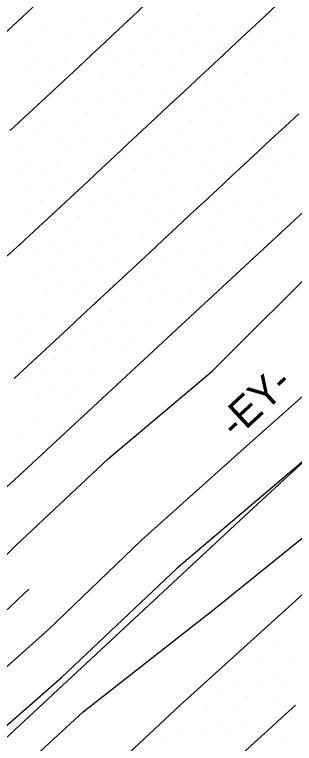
# Model space of a CAD drawing. Extents: x 1548934 to 1561348, y 809680 to 824075.
# Drawn here: x 1552002.8 to 1552040.6, y 810879.7 to 810978.1 of the extents above; entities that cross this region are included whole.
import ezdxf

# ---------------------------------------------------------------- set-up
doc = ezdxf.new("R2010")
doc.units = 0
for name, color, linetype in [('E_NCDOT_Horizontal_Alignment', 7, 'Continuous'), ('E_NCDOT_Vertical_Profile_Ground_Line', 7, 'Continuous'), ('Exist DTM Scan Elevation Point', 7, 'Continuous'), ('Exist Guardrail Cable Guide Rail', 7, 'Continuous'), ('P_RDY_Terminator_Cell', 7, 'Continuous'), ('PH Exist DTM Breakline', 7, 'Continuous')]:
    doc.layers.add(name, color=color, linetype=linetype)

msp = doc.modelspace()

# ---------------------------------------------------------------- linework, layer by layer
at = {"layer": 'E_NCDOT_Vertical_Profile_Ground_Line'}
for points in [[(1551916.371, 810897.058), (1551938.535, 810917.275), (1551960.652, 810937.518), (1551982.56, 810958.014), (1552004.504, 810978.339), (1552026.319, 810998.917), (1552048.088, 811019.511), (1552069.812, 811040.132), (1552091.656, 811060.693), (1552113.491, 811081.331), (1552135.259, 811101.951), (1552157.034, 811122.672), (1552170.309, 811135.33)], [(1551914.384, 810835.022), (1551936.744, 810855.141), (1551959.052, 810875.312), (1551981.204, 810895.541), (1552003.401, 810915.836), (1552025.394, 810936.238), (1552047.401, 810956.625), (1552069.375, 810977.048), (1552091.258, 810997.731), (1552113.074, 811018.285), (1552134.788, 811038.984), (1552156.584, 811059.597), (1552178.385, 811080.204), (1552200.189, 811100.809)], [(1551914.733, 810783.326), (1551936.975, 810803.465), (1551959.182, 810823.64), (1551981.364, 810843.843), (1552003.226, 810864.385), (1552025.148, 810884.865), (1552043.694, 810901.636), (1552062.107, 810918.548), (1552080.398, 810935.59), (1552098.623, 810952.701), (1552117.113, 810969.532), (1552135.352, 810986.629), (1552153.57, 811003.748), (1552171.877, 811020.773), (1552190.026, 811037.966), (1552208.08, 811055.241), (1552226.135, 811072.468)]]:
    msp.add_lwpolyline(points, dxfattribs=at)
at = {"layer": 'Exist DTM Scan Elevation Point'}
for p, q in [((1552008.269, 810977.668), (1552008.269, 810977.668)), ((1552011.795, 810977.4), (1552011.795, 810977.4)), ((1552015.319, 810977.132), (1552015.319, 810977.132)), ((1552027.791, 810977.958), (1552027.791, 810977.958)), ((1552031.316, 810977.69), (1552031.316, 810977.69)), ((1552034.841, 810977.423), (1552034.841, 810977.423)), ((1552038.366, 810977.155), (1552038.366, 810977.155)), ((1552018.844, 810976.864), (1552018.844, 810976.864)), ((1552022.369, 810976.597), (1552022.369, 810976.597)), ((1552025.894, 810976.329), (1552025.894, 810976.329)), ((1552006.373, 810976.039), (1552006.373, 810976.039)), ((1552009.898, 810975.771), (1552009.898, 810975.771)), ((1552013.423, 810975.503), (1552013.423, 810975.503)), ((1552016.948, 810975.235), (1552016.948, 810975.235)), ((1552029.42, 810976.061), (1552029.42, 810976.061)), ((1552032.945, 810975.794), (1552032.945, 810975.794)), ((1552036.47, 810975.526), (1552036.47, 810975.526)), ((1552039.995, 810975.258), (1552039.995, 810975.258)), ((1552004.477, 810974.41), (1552004.477, 810974.41)), ((1552008.002, 810974.142), (1552008.002, 810974.142)), ((1552020.473, 810974.968), (1552020.473, 810974.968)), ((1552023.998, 810974.7), (1552023.998, 810974.7)), ((1552027.523, 810974.432), (1552027.523, 810974.432)), ((1552031.048, 810974.165), (1552031.048, 810974.165)), ((1552011.526, 810973.874), (1552011.526, 810973.874)), ((1552015.052, 810973.607), (1552015.052, 810973.607)), ((1552018.577, 810973.339), (1552018.577, 810973.339)), ((1552034.574, 810973.897), (1552034.574, 810973.897)), ((1552038.099, 810973.629), (1552038.099, 810973.629)), ((1552006.105, 810972.513), (1552006.105, 810972.513)), ((1552009.63, 810972.245), (1552009.63, 810972.245)), ((1552022.102, 810973.071), (1552022.102, 810973.071)), ((1552025.627, 810972.804), (1552025.627, 810972.804)), ((1552029.152, 810972.536), (1552029.152, 810972.536)), ((1552032.677, 810972.268), (1552032.677, 810972.268)), ((1552013.155, 810971.977), (1552013.155, 810971.977)), ((1552016.68, 810971.71), (1552016.68, 810971.71)), ((1552020.205, 810971.442), (1552020.205, 810971.442)), ((1552023.731, 810971.175), (1552023.731, 810971.175)), ((1552036.202, 810972), (1552036.202, 810972)), ((1552039.727, 810971.733), (1552039.727, 810971.733)), ((1552004.209, 810970.885), (1552004.209, 810970.885)), ((1552007.734, 810970.617), (1552007.734, 810970.617)), ((1552011.259, 810970.349), (1552011.259, 810970.349)), ((1552027.256, 810970.907), (1552027.256, 810970.907)), ((1552030.781, 810970.639), (1552030.781, 810970.639)), ((1552034.306, 810970.371), (1552034.306, 810970.371)), ((1552014.784, 810970.081), (1552014.784, 810970.081)), ((1552018.309, 810969.813), (1552018.309, 810969.813)), ((1552021.834, 810969.546), (1552021.834, 810969.546)), ((1552025.359, 810969.278), (1552025.359, 810969.278)), ((1552037.831, 810970.104), (1552037.831, 810970.104)), ((1552005.837, 810968.988), (1552005.837, 810968.988)), ((1552009.362, 810968.72), (1552009.362, 810968.72)), ((1552012.888, 810968.452), (1552012.888, 810968.452)), ((1552028.884, 810969.01), (1552028.884, 810969.01)), ((1552032.41, 810968.743), (1552032.41, 810968.743)), ((1552035.935, 810968.475), (1552035.935, 810968.475)), ((1552039.46, 810968.207), (1552039.46, 810968.207)), ((1552003.941, 810967.359), (1552003.941, 810967.359)), ((1552016.412, 810968.184), (1552016.412, 810968.184)), ((1552019.938, 810967.917), (1552019.938, 810967.917)), ((1552023.463, 810967.649), (1552023.463, 810967.649)), ((1552026.988, 810967.381), (1552026.988, 810967.381)), ((1552007.466, 810967.091), (1552007.466, 810967.091)), ((1552010.991, 810966.823), (1552010.991, 810966.823)), ((1552014.516, 810966.555), (1552014.516, 810966.555)), ((1552018.041, 810966.288), (1552018.041, 810966.288)), ((1552030.513, 810967.114), (1552030.513, 810967.114)), ((1552034.038, 810966.846), (1552034.038, 810966.846)), ((1552037.564, 810966.578), (1552037.564, 810966.578)), ((1552005.57, 810965.462), (1552005.57, 810965.462)), ((1552021.567, 810966.02), (1552021.567, 810966.02)), ((1552025.092, 810965.752), (1552025.092, 810965.752)), ((1552028.617, 810965.485), (1552028.617, 810965.485)), ((1552009.095, 810965.194), (1552009.095, 810965.194)), ((1552012.62, 810964.926), (1552012.62, 810964.926)), ((1552016.145, 810964.659), (1552016.145, 810964.659)), ((1552019.67, 810964.391), (1552019.67, 810964.391)), ((1552032.142, 810965.217), (1552032.142, 810965.217)), ((1552035.667, 810964.949), (1552035.667, 810964.949)), ((1552039.192, 810964.682), (1552039.192, 810964.682)), ((1552003.673, 810963.833), (1552003.673, 810963.833)), ((1552007.198, 810963.565), (1552007.198, 810963.565)), ((1552010.724, 810963.298), (1552010.724, 810963.298)), ((1552023.195, 810964.124), (1552023.195, 810964.124)), ((1552026.72, 810963.856), (1552026.72, 810963.856)), ((1552030.246, 810963.588), (1552030.246, 810963.588)), ((1552033.771, 810963.32), (1552033.771, 810963.32)), ((1552014.249, 810963.03), (1552014.249, 810963.03)), ((1552017.774, 810962.762), (1552017.774, 810962.762)), ((1552021.299, 810962.495), (1552021.299, 810962.495)), ((1552037.296, 810963.053), (1552037.296, 810963.053)), ((1552005.302, 810961.936), (1552005.302, 810961.936)), ((1552008.827, 810961.669), (1552008.827, 810961.669)), ((1552012.352, 810961.401), (1552012.352, 810961.401)), ((1552024.824, 810962.227), (1552024.824, 810962.227)), ((1552028.349, 810961.959), (1552028.349, 810961.959)), ((1552031.874, 810961.691), (1552031.874, 810961.691)), ((1552035.4, 810961.424), (1552035.4, 810961.424)), ((1552015.878, 810961.133), (1552015.878, 810961.133)), ((1552019.403, 810960.866), (1552019.403, 810960.866)), ((1552022.928, 810960.598), (1552022.928, 810960.598)), ((1552026.453, 810960.33), (1552026.453, 810960.33)), ((1552038.925, 810961.157), (1552038.925, 810961.157)), ((1552003.406, 810960.308), (1552003.406, 810960.308)), ((1552006.931, 810960.04), (1552006.931, 810960.04)), ((1552010.456, 810959.772), (1552010.456, 810959.772)), ((1552013.981, 810959.504), (1552013.981, 810959.504)), ((1552029.978, 810960.063), (1552029.978, 810960.063)), ((1552033.503, 810959.795), (1552033.503, 810959.795)), ((1552037.029, 810959.528), (1552037.029, 810959.528)), ((1552005.034, 810958.411), (1552005.034, 810958.411)), ((1552017.506, 810959.237), (1552017.506, 810959.237)), ((1552021.031, 810958.969), (1552021.031, 810958.969)), ((1552024.556, 810958.701), (1552024.556, 810958.701)), ((1552028.082, 810958.434), (1552028.082, 810958.434)), ((1552040.555, 810959.261), (1552040.555, 810959.261)), ((1552008.56, 810958.143), (1552008.56, 810958.143)), ((1552012.085, 810957.876), (1552012.085, 810957.876)), ((1552015.61, 810957.608), (1552015.61, 810957.608)), ((1552031.607, 810958.166), (1552031.607, 810958.166)), ((1552035.133, 810957.899), (1552035.133, 810957.899)), ((1552038.658, 810957.632), (1552038.658, 810957.632)), ((1552003.138, 810956.782), (1552003.138, 810956.782)), ((1552006.663, 810956.514), (1552006.663, 810956.514)), ((1552019.135, 810957.34), (1552019.135, 810957.34)), ((1552022.66, 810957.072), (1552022.66, 810957.072)), ((1552026.185, 810956.805), (1552026.185, 810956.805)), ((1552029.71, 810956.537), (1552029.71, 810956.537)), ((1552010.188, 810956.247), (1552010.188, 810956.247)), ((1552013.713, 810955.979), (1552013.713, 810955.979)), ((1552017.239, 810955.711), (1552017.239, 810955.711)), ((1552020.764, 810955.443), (1552020.764, 810955.443)), ((1552033.236, 810956.27), (1552033.236, 810956.27)), ((1552036.762, 810956.003), (1552036.762, 810956.003)), ((1552040.288, 810955.736), (1552040.288, 810955.736)), ((1552004.767, 810954.885), (1552004.767, 810954.885)), ((1552008.292, 810954.618), (1552008.292, 810954.618)), ((1552024.289, 810955.176), (1552024.289, 810955.176)), ((1552027.814, 810954.908), (1552027.814, 810954.908)), ((1552031.34, 810954.641), (1552031.34, 810954.641)), ((1552011.817, 810954.35), (1552011.817, 810954.35)), ((1552015.342, 810954.082), (1552015.342, 810954.082)), ((1552018.867, 810953.815), (1552018.867, 810953.815)), ((1552022.392, 810953.547), (1552022.392, 810953.547)), ((1552034.866, 810954.374), (1552034.866, 810954.374)), ((1552038.391, 810954.107), (1552038.391, 810954.107)), ((1552002.871, 810953.256), (1552002.871, 810953.256)), ((1552006.396, 810952.989), (1552006.396, 810952.989)), ((1552009.921, 810952.721), (1552009.921, 810952.721)), ((1552013.446, 810952.453), (1552013.446, 810952.453)), ((1552025.918, 810953.279), (1552025.918, 810953.279)), ((1552029.443, 810953.012), (1552029.443, 810953.012)), ((1552032.969, 810952.745), (1552032.969, 810952.745)), ((1552036.495, 810952.478), (1552036.495, 810952.478)), ((1552016.971, 810952.186), (1552016.971, 810952.186)), ((1552020.496, 810951.918), (1552020.496, 810951.918)), ((1552024.021, 810951.65), (1552024.021, 810951.65)), ((1552040.021, 810952.211), (1552040.021, 810952.211)), ((1552004.499, 810951.36), (1552004.499, 810951.36)), ((1552008.024, 810951.092), (1552008.024, 810951.092)), ((1552011.549, 810950.824), (1552011.549, 810950.824)), ((1552015.075, 810950.557), (1552015.075, 810950.557)), ((1552027.547, 810951.383), (1552027.547, 810951.383)), ((1552031.073, 810951.116), (1552031.073, 810951.116)), ((1552034.599, 810950.849), (1552034.599, 810950.849)), ((1552038.125, 810950.582), (1552038.125, 810950.582)), ((1552018.6, 810950.289), (1552018.6, 810950.289)), ((1552022.125, 810950.021), (1552022.125, 810950.021)), ((1552025.65, 810949.754), (1552025.65, 810949.754)), ((1552006.128, 810949.463), (1552006.128, 810949.463)), ((1552009.653, 810949.196), (1552009.653, 810949.196)), ((1552013.178, 810948.928), (1552013.178, 810948.928)), ((1552016.703, 810948.66), (1552016.703, 810948.66)), ((1552029.176, 810949.487), (1552029.176, 810949.487)), ((1552032.702, 810949.22), (1552032.702, 810949.22)), ((1552036.228, 810948.953), (1552036.228, 810948.953)), ((1552004.232, 810947.834), (1552004.232, 810947.834)), ((1552007.757, 810947.567), (1552007.757, 810947.567)), ((1552020.229, 810948.393), (1552020.229, 810948.393)), ((1552023.754, 810948.125), (1552023.754, 810948.125)), ((1552027.28, 810947.858), (1552027.28, 810947.858)), ((1552030.806, 810947.591), (1552030.806, 810947.591)), ((1552011.282, 810947.299), (1552011.282, 810947.299)), ((1552014.807, 810947.031), (1552014.807, 810947.031)), ((1552018.332, 810946.764), (1552018.332, 810946.764)), ((1552034.332, 810947.324), (1552034.332, 810947.324)), ((1552005.86, 810945.938), (1552005.86, 810945.938)), ((1552009.385, 810945.67), (1552009.385, 810945.67)), ((1552021.858, 810946.496), (1552021.858, 810946.496)), ((1552025.384, 810946.229), (1552025.384, 810946.229)), ((1552028.909, 810945.962), (1552028.909, 810945.962)), ((1552032.435, 810945.695), (1552032.435, 810945.695)), ((1552012.911, 810945.402), (1552012.911, 810945.402)), ((1552016.436, 810945.135), (1552016.436, 810945.135)), ((1552019.961, 810944.867), (1552019.961, 810944.867)), ((1552023.487, 810944.6), (1552023.487, 810944.6)), ((1552003.964, 810944.309), (1552003.964, 810944.309)), ((1552007.489, 810944.041), (1552007.489, 810944.041)), ((1552011.014, 810943.773), (1552011.014, 810943.773)), ((1552027.013, 810944.333), (1552027.013, 810944.333)), ((1552030.539, 810944.066), (1552030.539, 810944.066)), ((1552014.54, 810943.506), (1552014.54, 810943.506)), ((1552018.065, 810943.238), (1552018.065, 810943.238)), ((1552021.591, 810942.971), (1552021.591, 810942.971)), ((1552025.117, 810942.704), (1552025.117, 810942.704)), ((1552005.593, 810942.412), (1552005.593, 810942.412)), ((1552009.118, 810942.144), (1552009.118, 810942.144)), ((1552012.643, 810941.877), (1552012.643, 810941.877)), ((1552028.643, 810942.437), (1552028.643, 810942.437)), ((1552003.696, 810940.783), (1552003.696, 810940.783)), ((1552016.169, 810941.609), (1552016.169, 810941.609)), ((1552019.694, 810941.342), (1552019.694, 810941.342)), ((1552023.22, 810941.075), (1552023.22, 810941.075)), ((1552026.746, 810940.808), (1552026.746, 810940.808)), ((1552007.221, 810940.515), (1552007.221, 810940.515)), ((1552010.747, 810940.248), (1552010.747, 810940.248)), ((1552014.272, 810939.98), (1552014.272, 810939.98)), ((1552017.798, 810939.713), (1552017.798, 810939.713)), ((1552005.325, 810938.887), (1552005.325, 810938.887)), ((1552021.324, 810939.446), (1552021.324, 810939.446)), ((1552024.85, 810939.179), (1552024.85, 810939.179)), ((1552008.85, 810938.619), (1552008.85, 810938.619)), ((1552012.376, 810938.352), (1552012.376, 810938.352)), ((1552015.902, 810938.084), (1552015.902, 810938.084)), ((1552019.427, 810937.817), (1552019.427, 810937.817)), ((1552003.429, 810937.258), (1552003.429, 810937.258)), ((1552006.954, 810936.99), (1552006.954, 810936.99)), ((1552010.479, 810936.723), (1552010.479, 810936.723)), ((1552022.954, 810937.55), (1552022.954, 810937.55)), ((1552014.005, 810936.455), (1552014.005, 810936.455)), ((1552017.531, 810936.188), (1552017.531, 810936.188)), ((1552021.057, 810935.921), (1552021.057, 810935.921)), ((1552005.058, 810935.361), (1552005.058, 810935.361)), ((1552008.583, 810935.094), (1552008.583, 810935.094)), ((1552012.109, 810934.827), (1552012.109, 810934.827)), ((1552015.635, 810934.559), (1552015.635, 810934.559)), ((1552019.161, 810934.293), (1552019.161, 810934.293)), ((1552003.161, 810933.732), (1552003.161, 810933.732)), ((1552006.687, 810933.465), (1552006.687, 810933.465)), ((1552010.212, 810933.198), (1552010.212, 810933.198)), ((1552013.738, 810932.931), (1552013.738, 810932.931)), ((1552004.79, 810931.836), (1552004.79, 810931.836)), ((1552017.264, 810932.663), (1552017.264, 810932.663)), ((1552008.316, 810931.569), (1552008.316, 810931.569)), ((1552011.842, 810931.302), (1552011.842, 810931.302)), ((1552015.368, 810931.035), (1552015.368, 810931.035)), ((1552002.894, 810930.207), (1552002.894, 810930.207)), ((1552006.42, 810929.94), (1552006.42, 810929.94)), ((1552009.945, 810929.673), (1552009.945, 810929.673)), ((1552013.471, 810929.406), (1552013.471, 810929.406)), ((1552004.523, 810928.311), (1552004.523, 810928.311)), ((1552008.049, 810928.044), (1552008.049, 810928.044)), ((1552011.575, 810927.777), (1552011.575, 810927.777)), ((1552006.153, 810926.415), (1552006.153, 810926.415)), ((1552009.679, 810926.148), (1552009.679, 810926.148)), ((1552004.256, 810924.786), (1552004.256, 810924.786)), ((1552007.782, 810924.519), (1552007.782, 810924.519)), ((1552011.308, 810924.252), (1552011.308, 810924.252)), ((1552005.886, 810922.89), (1552005.886, 810922.89)), ((1552009.412, 810922.623), (1552009.412, 810922.623)), ((1552003.989, 810921.261), (1552003.989, 810921.261)), ((1552007.515, 810920.994), (1552007.515, 810920.994)), ((1552005.619, 810919.365), (1552005.619, 810919.365)), ((1552003.723, 810917.736), (1552003.723, 810917.736)), ((1552040.295, 810894.523), (1552040.295, 810894.523)), ((1552038.398, 810892.893), (1552038.398, 810892.893)), ((1552036.502, 810891.264), (1552036.502, 810891.264)), ((1552040.027, 810890.997), (1552040.027, 810890.997)), ((1552034.606, 810889.635), (1552034.606, 810889.635)), ((1552038.13, 810889.368), (1552038.13, 810889.368)), ((1552032.709, 810888.007), (1552032.709, 810888.007)), ((1552036.234, 810887.739), (1552036.234, 810887.739)), ((1552039.759, 810887.471), (1552039.759, 810887.471)), ((1552030.813, 810886.378), (1552030.813, 810886.378)), ((1552034.338, 810886.11), (1552034.338, 810886.11)), ((1552037.863, 810885.842), (1552037.863, 810885.842)), ((1552028.917, 810884.749), (1552028.917, 810884.749)), ((1552032.441, 810884.481), (1552032.441, 810884.481)), ((1552035.966, 810884.213), (1552035.966, 810884.213)), ((1552039.491, 810883.945), (1552039.491, 810883.945)), ((1552027.02, 810883.12), (1552027.02, 810883.12)), ((1552030.546, 810882.852), (1552030.546, 810882.852)), ((1552034.07, 810882.584), (1552034.07, 810882.584)), ((1552037.595, 810882.316), (1552037.595, 810882.316)), ((1552025.124, 810881.491), (1552025.124, 810881.491)), ((1552028.649, 810881.223), (1552028.649, 810881.223)), ((1552032.174, 810880.956), (1552032.174, 810880.956)), ((1552035.699, 810880.687), (1552035.699, 810880.687)), ((1552023.227, 810879.862), (1552023.227, 810879.862)), ((1552039.224, 810880.42), (1552039.224, 810880.42))]:
    msp.add_line(p, q, dxfattribs=at)
at = {"layer": 'Exist Guardrail Cable Guide Rail'}
msp.add_lwpolyline([(1551944.464, 810828.676), (1551946.019, 810829.941), (1551957.572, 810839.546), (1551968.524, 810849.794), (1551979.549, 810859.965), (1551990.572, 810870.137), (1552001.557, 810880.351), (1552012.542, 810890.565), (1552023.534, 810900.771), (1552034.503, 810911.002), (1552045.539, 810921.16)], dxfattribs=at)
at = {"layer": 'P_RDY_Terminator_Cell'}
for points in [[(1552038.351, 810979.518), (1552036.525, 810977.811), (1552034.696, 810976.106), (1552032.868, 810974.401), (1552031.039, 810972.697), (1552029.211, 810970.992), (1552027.382, 810969.287), (1552025.554, 810967.582), (1552023.725, 810965.877), (1552021.897, 810964.172), (1552020.068, 810962.467), (1552018.24, 810960.762), (1552016.411, 810959.057), (1552014.583, 810957.353), (1552012.754, 810955.648), (1552010.926, 810953.943), (1552009.097, 810952.238), (1552007.263, 810950.54), (1552005.424, 810948.846), (1552003.586, 810947.151), (1552001.748, 810945.457)], [(1552002.235, 810962.479), (1552004.07, 810964.176), (1552005.906, 810965.874), (1552007.741, 810967.571), (1552009.576, 810969.269), (1552011.404, 810970.974), (1552013.231, 810972.682), (1552015.057, 810974.389), (1552016.883, 810976.097), (1552018.709, 810977.804), (1552020.535, 810979.511)], [(1552041.22, 810964.735), (1552039.389, 810963.032), (1552037.558, 810961.33), (1552035.727, 810959.628), (1552033.896, 810957.925), (1552032.065, 810956.223), (1552030.234, 810954.521), (1552028.403, 810952.819), (1552026.572, 810951.116), (1552024.741, 810949.414), (1552022.91, 810947.712), (1552021.08, 810946.009), (1552019.249, 810944.307), (1552017.418, 810942.605), (1552015.587, 810940.903), (1552013.756, 810939.2), (1552011.925, 810937.498), (1552010.094, 810935.796), (1552008.263, 810934.093), (1552006.432, 810932.391), (1552004.601, 810930.689), (1552002.77, 810928.987)], [(1552033.399, 810878.159), (1552035.243, 810879.847), (1552037.087, 810881.535), (1552038.931, 810883.223), (1552040.775, 810884.911)]]:
    msp.add_lwpolyline(points, dxfattribs=at)
at = {"layer": 'PH Exist DTM Breakline'}
for points in [[(1552003.011, 810906.433), (1552015.525, 810918.173), (1552029.543, 810929.993), (1552045.432, 810945.807), (1552058.81, 810959.75), (1552073.176, 810973.424), (1552085.066, 810985.384), (1552097.639, 810997.375), (1552112.648, 811011.789), (1552127.015, 811026.475), (1552141.122, 811040.147), (1552155.137, 811053.412), (1552171.315, 811068.718), (1552188.034, 811084.469), (1552206.016, 811100.247)], [(1552007.433, 810895.099), (1552019.979, 810907.167), (1552033.811, 810919.531), (1552052.666, 810936.303), (1552072.436, 810954.543), (1552082.531, 810964.905), (1552097.031, 810979.117), (1552109.662, 810991.445), (1552127.683, 811006.515), (1552144.149, 811023.769), (1552160.17, 811040.293), (1552177.057, 811060.957), (1552196.621, 811078.953), (1552212.823, 811093.342)], [(1552218.727, 811089.351), (1552201.076, 811070.073), (1552178.519, 811047.989), (1552164.673, 811033.048), (1552143.451, 811012.548), (1552122.543, 810992.993), (1552103.054, 810975.369), (1552087.173, 810959.702), (1552063.934, 810938.512), (1552042.132, 810918.102), (1552024.774, 810903.375), (1552009.199, 810888.66)], [(1552012.08, 810883.998), (1552029.792, 810897.863), (1552053.549, 810917.035), (1552071.968, 810933.223), (1552094.541, 810954.417), (1552113.521, 810971.838), (1552133.45, 810990.71), (1552150.941, 811006.148), (1552168.695, 811023.351), (1552192.93, 811048.727), (1552219.348, 811074.647), (1552224.762, 811079.939)], [(1552012.08, 810883.998), (1551986.846, 810860.79), (1551970.267, 810846.384), (1551960.787, 810842.472), (1551950.926, 810834.381), (1551947.937, 810832.874), (1551946.436, 810832.843), (1551944.511, 810833.876), (1551942.869, 810835.671), (1551942.463, 810836.681), (1551941.958, 810838.684), (1551942.472, 810840.008), (1551943.72, 810842.188), (1551944.59, 810844.058), (1551946.843, 810847.186), (1551952.559, 810853.616), (1551957.678, 810860.023), (1551965.193, 810867.553), (1551975.253, 810877.888), (1551985.184, 810888.421), (1551995.279, 810898.829), (1552003.011, 810906.433)], [(1552004.761, 810900.558), (1551981.147, 810878.268), (1551967.656, 810865.246), (1551961.807, 810859.556), (1551958.31, 810856.002), (1551954.119, 810851.121), (1551951.721, 810848.064), (1551949.853, 810843.878)], [(1552007.433, 810895.099), (1551984.221, 810874.457), (1551970.586, 810861.326), (1551962.865, 810854.572), (1551960.694, 810850.323), (1551959.07, 810847.652), (1551954.623, 810843.167), (1551947.229, 810836.343), (1551946.314, 810837.602), (1551945.349, 810838.48), (1551945.224, 810840.432), (1551952.593, 810845.917), (1551962.865, 810854.572)], [(1551960.772, 810842.46), (1551968.079, 810851.127), (1551978.808, 810861.45), (1551990.867, 810872.651), (1552009.199, 810888.66)]]:
    msp.add_lwpolyline(points, dxfattribs=at)

# ---------------------------------------------------------------- texts
at = {"layer": 'E_NCDOT_Horizontal_Alignment'}
msp.add_text('-EY-', height=4.02, rotation=42.84954, dxfattribs=at).set_placement((1552032.731, 810920.759))

doc.saveas('drawing.dxf')
